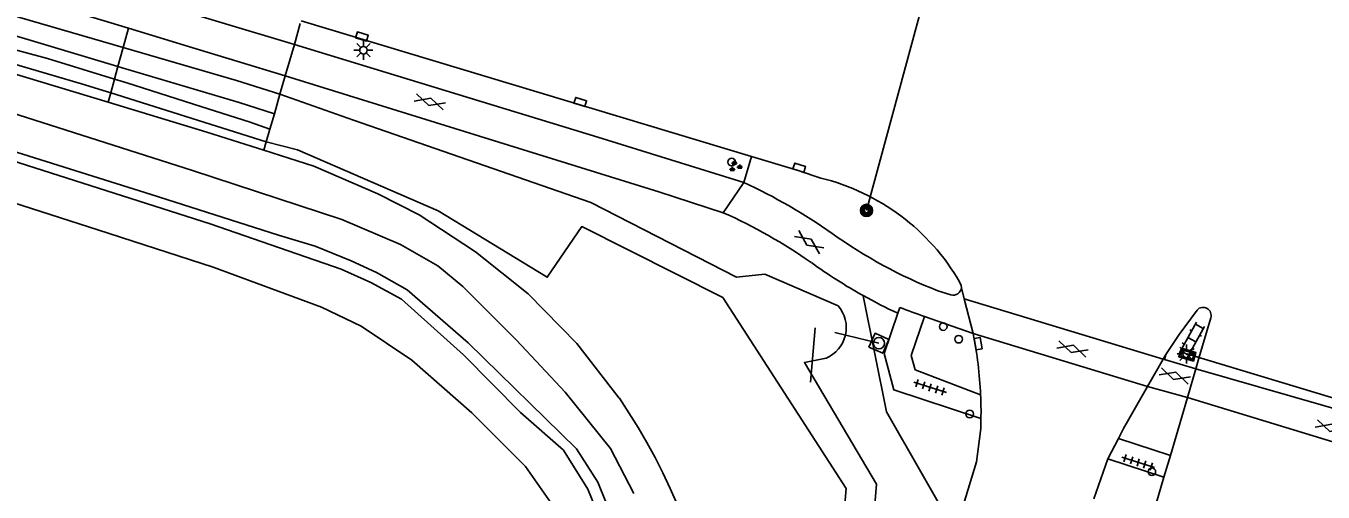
# Model space of a CAD drawing. Extents: x 125000 to 129004, y 397500 to 399008.
# Drawn here: x 125921.3 to 126006.6, y 397858.8 to 397889.4 of the extents above; entities that cross this region are included whole.
import ezdxf

# ---------------------------------------------------------------- set-up
doc = ezdxf.new("R2010")
doc.units = 0
for name, color, linetype in [('gg-afsc-hekwerk', 7, 'Continuous'), ('gg-afsc-lijn draadraster', 7, 'Continuous'), ('gg-knt-verharding', 7, 'Continuous'), ('gg-knt-verharding nz', 7, 'Continuous'), ('gg-kntw-greppel-droge sloot', 7, 'Continuous'), ('gg-kwrk-duiker nz buis', 7, 'Continuous'), ('gt-grn-groengrens', 7, 'Continuous'), ('gt-grn-weggrens', 7, 'Continuous'), ('gt-knt-lijn portaal', 7, 'Continuous'), ('gt-symb-drukknoppaal', 7, 'Continuous'), ('gt-symb-gesloten verharding', 7, 'Continuous'), ('gt-symb-groenvak', 7, 'Continuous'), ('gt-symb-klinker verharding', 7, 'Continuous'), ('gt-symb-kolk', 7, 'Continuous'), ('gt-symb-lichtmast', 7, 'Continuous'), ('gt-symb-portaalmast', 7, 'Continuous'), ('gt-symb-rioolschacht', 7, 'Continuous'), ('gt-symb-tegel verharding', 7, 'Continuous'), ('gt-symb-verkeersregelinstallatiepaal', 7, 'Continuous'), ('gt-symb-wegwijzer', 7, 'Continuous'), ('gx-grn-maaiveld', 7, 'Continuous')]:
    doc.layers.add(name, color=color, linetype=linetype)

# ---------------------------------------------------------------- blocks, each defined once
blk = doc.blocks.new('gt0-GESVH1')
at = {"layer": 'gt-symb-gesloten verharding'}
for p, q in [((-0.992, -0.261), (0.008, 0.239)), ((0.008, -0.261), (-0.992, 0.239)), ((0.008, 0.239), (1.008, -0.261)), ((1.008, 0.239), (0.008, -0.261))]:
    blk.add_line(p, q, dxfattribs=at)
blk = doc.blocks.new('gt0-PORTM')
at = {"layer": 'gt-symb-portaalmast'}
for radius in [0.4, 0.33, 0.27, 0.21, 0.15]:
    blk.add_circle((0, 0), radius, dxfattribs=at)
blk = doc.blocks.new('gt0-KOLK')
at = {"layer": 'gt-symb-kolk'}
blk.add_lwpolyline([(0, 0), (0.375, 0), (0.375, 0.4), (-0.375, 0.4), (-0.375, 0), (0, 0)], dxfattribs=at)
blk = doc.blocks.new('gt0-WW')
at = {"layer": 'gt-symb-wegwijzer'}
blk.add_lwpolyline([(-0.5, 0.295), (-0.5, -0.295), (0.5, -0.295), (0.5, 0.295), (-0.5, 0.295)], dxfattribs=at)
blk.add_lwpolyline([(-0.418, -0.212), (0.417, -0.212), (0.417, 0.212), (-0.418, 0.212)], close=True, dxfattribs=at)
blk = doc.blocks.new('gt0-LMAST')
at = {"layer": 'gt-symb-lichtmast'}
for p, q in [((-0.182, 0.173), (-0.447, 0.438)), ((-0.005, 0.246), (-0.005, 0.621)), ((0.172, 0.173), (0.437, 0.438)), ((-0.255, -0.004), (-0.63, -0.004)), ((-0.182, -0.181), (-0.447, -0.446)), ((-0.005, -0.254), (-0.005, -0.629)), ((0.437, -0.446), (0.172, -0.181)), ((0.245, -0.004), (0.62, -0.004))]:
    blk.add_line(p, q, dxfattribs=at)
blk.add_circle((-0.005, -0.004), 0.25, dxfattribs=at)
blk = doc.blocks.new('gt0-KL1')
at = {"layer": 'gt-symb-klinker verharding'}
for p, q in [((-1.15, 0.3), (1.15, 0.3)), ((-1, -0.3), (-1, 0.3)), ((-0.5, 0.3), (-0.5, 0.45)), ((0, -0.3), (0, 0.3)), ((0.5, 0.3), (0.5, 0.45)), ((1, -0.3), (1, 0.3)), ((-1.15, -0.3), (1.15, -0.3)), ((-0.5, -0.45), (-0.5, -0.3)), ((0.5, -0.45), (0.5, -0.3))]:
    blk.add_line(p, q, dxfattribs=at)
blk = doc.blocks.new('gt0-VIPAAL')
at = {"layer": 'gt-symb-verkeersregelinstallatiepaal'}
blk.add_circle((0, 0), 0.25, dxfattribs=at)
blk = doc.blocks.new('gt0-TEG1')
at = {"layer": 'gt-symb-tegel verharding'}
for p, q in [((-1.125, 0), (1.125, 0)), ((-0.9, -0.25), (-0.9, 0.25)), ((-0.45, -0.25), (-0.45, 0.25)), ((0, -0.25), (0, 0.25)), ((0.45, -0.25), (0.45, 0.25)), ((0.9, -0.25), (0.9, 0.25))]:
    blk.add_line(p, q, dxfattribs=at)
blk = doc.blocks.new('gt0-RS')
at = {"layer": 'gt-symb-rioolschacht'}
blk.add_lwpolyline([(-0.5, -0.5), (0.5, -0.5), (0.5, 0.5), (-0.5, 0.5)], close=True, dxfattribs=at)
blk.add_circle((0, 0), 0.375, dxfattribs=at)
blk = doc.blocks.new('gt0-DPAAL')
at = {"layer": 'gt-symb-drukknoppaal'}
blk.add_circle((0, 0), 0.25, dxfattribs=at)
blk = doc.blocks.new('gt0-GRVAK')
at = {"layer": 'gt-symb-groenvak'}
for p, q in [((-0.11, 0.189), (-0.228, 0.24)), ((-0.182, 0.153), (0.088, 0.153)), ((-0.091, 0.211), (-0.156, 0.322)), ((-0.047, 0.214), (-0.047, 0.393)), ((-0.004, 0.211), (0.061, 0.322)), ((0.015, 0.189), (0.133, 0.24)), ((0.262, -0.052), (0.197, 0.059)), ((0.305, -0.049), (0.305, 0.13)), ((0.349, -0.052), (0.414, 0.059)), ((-0.245, -0.228), (-0.363, -0.177)), ((-0.318, -0.264), (-0.047, -0.264)), ((-0.226, -0.206), (-0.291, -0.095)), ((-0.183, -0.203), (-0.183, -0.024)), ((-0.139, -0.206), (-0.074, -0.095)), ((-0.12, -0.228), (-0.002, -0.177)), ((0.243, -0.074), (0.125, -0.023)), ((0.17, -0.11), (0.441, -0.11)), ((0.368, -0.074), (0.486, -0.023))]:
    blk.add_line(p, q, dxfattribs=at)

msp = doc.modelspace()

# ---------------------------------------------------------------- linework, layer by layer
at = {"layer": 'gg-afsc-hekwerk'}
msp.add_lwpolyline([(125960.341, 397864.918), (125957.537, 397868.516), (125954.35, 397871.78), (125950.891, 397874.551), (125947.182, 397876.978), (125944.458, 397878.358), (125940.258, 397880.184), (125936.965, 397881.23)], dxfattribs=at)
msp.add_arc((125927.7, 397842.609), 39.537, 342.13959, 34.35116, dxfattribs=at)
at = {"layer": 'gg-afsc-lijn draadraster'}
msp.add_lwpolyline([(125860.424, 397904.42), (125876.938, 397899.372), (125895.232, 397893.814), (125914.587, 397888.052), (125926.731, 397884.382), (125933.21, 397882.423), (125936.965, 397881.23)], dxfattribs=at)
at = {"layer": 'gg-knt-verharding'}
for p, q in [((125969.032, 397880.806), (125939.417, 397889.739)), ((125981.282, 397871.986), (125982.148, 397871.721)), ((125978.647, 397870.509), (125978.775, 397870.89)), ((125980.408, 397870.297), (125983.607, 397869.171)), ((125999.227, 397870.202), (125998.444, 397867.55)), ((125998.444, 397867.55), (125998.238, 397866.852)), ((125995.081, 397865.688), (125997.691, 397864.964)), ((125997.691, 397864.964), (125996.575, 397861.164)), ((125992.47, 397860.943), (125993.157, 397862.267)), ((125993.157, 397862.267), (125996.575, 397861.164)), ((125992.47, 397860.943), (125991.532, 397858.299)), ((125996.154, 397859.732), (125992.47, 397860.943)), ((125996.575, 397861.164), (125996.154, 397859.732)), ((125996.154, 397859.732), (125995.648, 397858.008))]:
    msp.add_line(p, q, dxfattribs=at)
for points in [[(125938.974, 397888.174), (125958.919, 397882.088), (125968.522, 397879.105)], [(125938.378, 397886.115), (125962.935, 397878.491), (125967.171, 397877.12)], [(125973.587, 397879.399), (125972.107, 397879.884), (125969.032, 397880.806)], [(125982.83, 397872.186), (125982.818, 397872.343), (125982.717, 397872.566)], [(125984.12, 397863.58), (125978.381, 397865.464), (125977.765, 397867.873), (125978.647, 397870.509)], [(125980.408, 397870.297), (125979.539, 397867.739), (125979.799, 397866.792), (125984.098, 397865.135)], [(125998.335, 397870.718), (125997.16, 397869.103), (125996.277, 397867.804)], [(125998.238, 397866.852), (125996.18, 397867.471), (125996.277, 397867.804)], [(125993.157, 397862.267), (125993.501, 397862.94), (125995.081, 397865.688)], [(125982.424, 397856.143), (125983.837, 397860.747), (125984.094, 397862.755)]]:
    msp.add_lwpolyline(points, dxfattribs=at)
for centre, radius, start, end in [((125970.107, 397865.233), 14.587, 30.17804, 76.19873), ((125953.098, 397845.589), 36.895, 54.86041, 65.28734), ((125952.954, 397845.287), 34.864, 54.97044, 65.93454), ((125992.92, 397901.699), 31.911, 234.37632, 248.61093), ((125993.117, 397901.753), 34.43, 234.17901, 240.91553), ((125993.137, 397901.752), 34.439, 240.88498, 245.1188), ((125982.303, 397872.227), 0.529, 252.9939, 355.57985), ((125991.506, 397903.404), 34.918, 248.61673, 251.46778), ((125998.73, 397870.372), 0.525, 341.07175, 138.83161), ((125957.892, 397863.995), 26.231, 2.49142, 11.38106), ((125958.848, 397864), 25.275, 359.04763, 2.57349), ((125956.448, 397864.039), 27.675, 357.34047, 359.04936)]:
    msp.add_arc(centre, radius, start, end, dxfattribs=at)
at = {"layer": 'gg-knt-verharding nz'}
for p, q in [((125983.018, 397871.458), (125982.83, 397872.186)), ((125983.018, 397871.458), (125996.102, 397867.495)), ((125983.607, 397869.171), (125983.018, 397871.458)), ((125983.607, 397869.171), (125995.081, 397865.688)), ((125995.081, 397865.688), (125996.102, 397867.495)), ((125996.102, 397867.495), (125996.277, 397867.804)), ((125997.691, 397864.964), (125998.238, 397866.852)), ((125998.238, 397866.852), (126013.666, 397862.432)), ((125997.691, 397864.964), (126012.389, 397860.481))]:
    msp.add_line(p, q, dxfattribs=at)
at = {"layer": 'gg-kntw-greppel-droge sloot'}
msp.add_line((125938.028, 397884.903), (125942.855, 397883.208), dxfattribs=at)
for points in [[(125974.736, 397870.997), (125969.901, 397873.08), (125968.036, 397872.874), (125958.459, 397877.789), (125942.855, 397883.208)], [(125937.126, 397881.785), (125939.173, 397881.243), (125948.423, 397877.232), (125955.602, 397872.873), (125957.871, 397876.201), (125967.143, 397871.55), (125975.261, 397858.99), (125974.879, 397854.567), (125972.496, 397848.098)], [(125974.616, 397846.56), (125976.797, 397853.737), (125977.261, 397859.272), (125972.507, 397867.269), (125973.933, 397867.553)]]:
    msp.add_lwpolyline(points, dxfattribs=at)
msp.add_arc((125973.072, 397869.569), 2.192, 293.11636, 40.63452, dxfattribs=at)
at = {"layer": 'gg-kwrk-duiker nz buis'}
for p, q in [((125973.225, 397869.559), (125972.902, 397865.97)), ((125974.522, 397869.252), (125977.411, 397868.538))]:
    msp.add_line(p, q, dxfattribs=at)
at = {"layer": 'gt-grn-groengrens'}
msp.add_line((125969.032, 397880.806), (125968.522, 397879.105), dxfattribs=at)
msp.add_lwpolyline([(125982.424, 397856.143), (125977.909, 397864.021), (125976.38, 397871.664)], dxfattribs=at)
at = {"layer": 'gt-grn-weggrens'}
msp.add_line((125967.171, 397877.12), (125968.522, 397879.105), dxfattribs=at)
at = {"layer": 'gt-knt-lijn portaal'}
for p, q in [((125981.544, 397895.529), (125976.591, 397877.27)), ((125997.649, 397867.84), (126015.906, 397862.34))]:
    msp.add_line(p, q, dxfattribs=at)
at = {"layer": 'gx-grn-maaiveld'}
for p, q in [((125928.062, 397889.247), (125927.714, 397887.975)), ((125938.974, 397888.174), (125939.361, 397889.547)), ((125927.714, 397887.975), (125927.373, 397886.728)), ((125938.378, 397886.115), (125938.974, 397888.174)), ((125927.147, 397885.9), (125927.373, 397886.728)), ((125926.898, 397884.99), (125927.147, 397885.9)), ((125938.378, 397886.115), (125938.028, 397884.903)), ((125926.731, 397884.382), (125926.898, 397884.99)), ((125926.898, 397884.99), (125937.126, 397881.785)), ((125937.659, 397883.628), (125938.028, 397884.903)), ((125937.366, 397882.617), (125937.659, 397883.628)), ((125937.126, 397881.785), (125937.366, 397882.617)), ((125936.965, 397881.23), (125937.126, 397881.785))]:
    msp.add_line(p, q, dxfattribs=at)
for points in [[(125926.731, 397884.382), (125914.587, 397888.052), (125895.232, 397893.814), (125876.938, 397899.372), (125860.424, 397904.42), (125861.802, 397914.114), (125858.114, 397915.321), (125858.347, 397916.012)], [(125871.651, 397912.988), (125876.576, 397909.736), (125878.804, 397908.284), (125880.382, 397907.384), (125881.663, 397906.634), (125882.769, 397906.065), (125884.284, 397905.373), (125886.272, 397904.549), (125888.081, 397903.833), (125890.856, 397902.903), (125897.141, 397900.921), (125911.624, 397896.469), (125929.033, 397891.178), (125938.974, 397888.174)], [(125870.43, 397911.061), (125872.536, 397909.724), (125875.267, 397907.948), (125877.949, 397906.293), (125879.789, 397905.198), (125881.253, 397904.391), (125883.229, 397903.447), (125884.644, 397902.838), (125887.171, 397901.864), (125888.465, 397901.396), (125890.426, 397900.713), (125892.424, 397900.053), (125906.517, 397895.811), (125919.171, 397891.946), (125928.062, 397889.247)], [(125926.898, 397884.99), (125924.987, 397885.588), (125901.797, 397892.425), (125879.93, 397898.863), (125861.24, 397904.395), (125860.797, 397904.95), (125860.664, 397905.708), (125860.848, 397906.869), (125861.179, 397907.929), (125861.766, 397908.455), (125862.586, 397908.889), (125897.654, 397896.901), (125915.463, 397891.555), (125927.714, 397887.975)], [(125917.105, 397889.806), (125925.392, 397887.321), (125927.373, 397886.728)], [(125927.147, 397885.9), (125922.749, 397887.25), (125915.547, 397889.189)], [(125928.062, 397889.247), (125932.003, 397888.051), (125938.378, 397886.115)], [(125906.235, 397888.204), (125932.281, 397879.901), (125942.099, 397876.678), (125945.953, 397875.024), (125948.412, 397873.618), (125950.051, 397872.274), (125953.571, 397868.731), (125956.783, 397865.322), (125959.751, 397861.626), (125961.296, 397858.649)], [(125927.714, 397887.975), (125935.16, 397885.8), (125938.028, 397884.903)], [(125927.373, 397886.728), (125927.654, 397886.643), (125935.348, 397884.358), (125937.659, 397883.628)], [(125927.147, 397885.9), (125927.949, 397885.653), (125932.824, 397884.11), (125936.066, 397883.073), (125937.366, 397882.617)], [(125912.233, 397883.747), (125929.568, 397878.308), (125937.934, 397875.643), (125940.345, 397874.91), (125942.719, 397873.961), (125944.382, 397873.198), (125946.401, 397872.049), (125950.392, 397868.567), (125957.523, 397861.592), (125958.92, 397859.399), (125959.942, 397856.907)], [(125936.965, 397881.23), (125933.21, 397882.423), (125926.731, 397884.382)], [(125959.298, 397856.418), (125958.274, 397858.94), (125956.66, 397861.497), (125953.834, 397863.986), (125950.096, 397867.766), (125946.027, 397871.443), (125943.992, 397872.535), (125942.053, 397873.416), (125938.566, 397874.603), (125933.43, 397876.39), (125916.114, 397881.92)], [(125960.341, 397864.918), (125957.537, 397868.516), (125954.35, 397871.78), (125950.891, 397874.551), (125947.182, 397876.978), (125944.458, 397878.358), (125940.258, 397880.184), (125936.965, 397881.23)], [(125956.622, 397856.926), (125954.182, 397860.44), (125950.643, 397863.955), (125946.7, 397867.434), (125943.366, 397869.659), (125940.754, 397870.913), (125933.627, 397873.545), (125926.048, 397875.985), (125912.335, 397880.398)]]:
    msp.add_lwpolyline(points, dxfattribs=at)
msp.add_arc((125927.7, 397842.609), 39.537, 342.13959, 34.35116, dxfattribs=at)

# ---------------------------------------------------------------- block references
at = {"layer": 'gt-symb-drukknoppaal', "rotation": 152.50380294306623}
msp.add_blockref('gt0-DPAAL', (125981.638, 397869.632), dxfattribs=at)
at = {"layer": 'gt-symb-gesloten verharding'}
for p, rotation in [((125947.876, 397884.416), -17.0395351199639), ((125972.822, 397875.195), -34.818354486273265), ((125990.136, 397868.148), 163.14160123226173), ((125996.867, 397866.376), 162.54344186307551), ((126007.137, 397862.966), 164.03098346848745)]:
    msp.add_blockref('gt0-GESVH1', p, dxfattribs=dict(at, rotation=rotation))
at = {"layer": 'gt-symb-groenvak'}
msp.add_blockref('gt0-GRVAK', (125967.953, 397880.156), dxfattribs=at)
at = {"layer": 'gt-symb-klinker verharding', "rotation": -119.02676629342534}
msp.add_blockref('gt0-KL1', (125997.994, 397868.773), dxfattribs=at)
at = {"layer": 'gt-symb-kolk'}
for p, rotation in [((125943.362, 397888.513), -16.67729393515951), ((125957.716, 397884.205), -16.73216022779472), ((125972.107, 397879.884), -18.12681251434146), ((125983.737, 397868.475), -79.5669752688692)]:
    msp.add_blockref('gt0-KOLK', p, dxfattribs=dict(at, rotation=rotation))
at = {"layer": 'gt-symb-lichtmast'}
for p in [(125943.523, 397887.806), (125997.649, 397867.84)]:
    msp.add_blockref('gt0-LMAST', p, dxfattribs=at)
at = {"layer": 'gt-symb-portaalmast'}
msp.add_blockref('gt0-PORTM', (125976.591, 397877.27), dxfattribs=at)
at = {"layer": 'gt-symb-rioolschacht', "rotation": -23.822899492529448}
msp.add_blockref('gt0-RS', (125977.411, 397868.538), dxfattribs=at)
at = {"layer": 'gt-symb-tegel verharding'}
for p, rotation in [((125980.776, 397865.632), -17.692300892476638), ((125994.456, 397860.703), -17.69230088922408)]:
    msp.add_blockref('gt0-TEG1', p, dxfattribs=dict(at, rotation=rotation))
at = {"layer": 'gt-symb-verkeersregelinstallatiepaal'}
for p, rotation in [((125967.729, 397880.445), 154.87146459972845), ((125982.654, 397868.804), 151.0919762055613), ((125983.376, 397863.886), -16.75566584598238), ((125995.356, 397860.086), -100.73862371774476)]:
    msp.add_blockref('gt0-VIPAAL', p, dxfattribs=dict(at, rotation=rotation))
at = {"layer": 'gt-symb-wegwijzer'}
for p, rotation in [((125997.691, 397867.785), -16.75566584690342), ((125997.691, 397867.786), -16.469688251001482)]:
    msp.add_blockref('gt0-WW', p, dxfattribs=dict(at, rotation=rotation))

doc.saveas('drawing.dxf')
